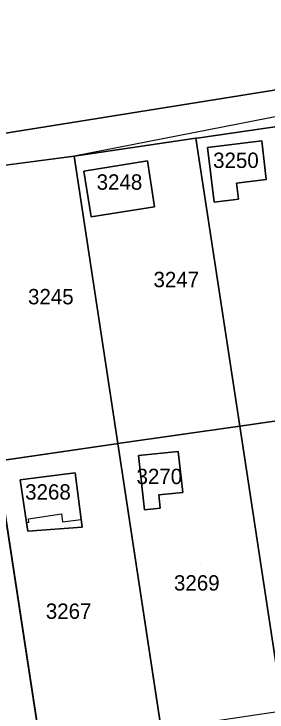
# Model space of a CAD drawing. Extents: x -262715 to -259381, y -1237238 to -1231182.
# Drawn here: x -260376.8 to -260343.8, y -1234385.8 to -1234294.9 of the extents above; entities that cross this region are included whole.
import ezdxf

# ---------------------------------------------------------------- set-up
doc = ezdxf.new("R2010")
doc.units = 0
for name, color, linetype in [('body_kn', 7, 'Continuous'), ('kladpar_druhypozemkov', 7, 'Continuous'), ('kladpar_hranice', 7, 'Continuous'), ('kladpar_parcelnecisla', 7, 'Continuous'), ('kladpar_plochy', 7, 'Continuous'), ('zappar_hrandruhpozemk', 7, 'Continuous')]:
    doc.layers.add(name, color=color, linetype=linetype)

msp = doc.modelspace()

# ---------------------------------------------------------------- linework, layer by layer
at = {"layer": 'body_kn'}
for p, q in [((-260352.62, -1234311.02), (-260352.62, -1234311.02)), ((-260353.07, -1234311.09), (-260353.07, -1234311.09)), ((-260353.07, -1234311.09), (-260353.07, -1234311.09)), ((-260344.5, -1234311.43), (-260344.5, -1234311.43)), ((-260344.5, -1234311.43), (-260344.5, -1234311.43)), ((-260351.55, -1234312.28), (-260351.55, -1234312.28)), ((-260368.95, -1234313.4), (-260368.95, -1234313.4)), ((-260368.95, -1234313.4), (-260368.95, -1234313.4)), ((-260359.4, -1234314.04), (-260359.4, -1234314.04)), ((-260367.7, -1234315.35), (-260367.7, -1234315.35)), ((-260343.9, -1234316.44), (-260343.9, -1234316.44)), ((-260347.77, -1234316.91), (-260347.77, -1234316.91)), ((-260347.52, -1234319.02), (-260347.52, -1234319.02)), ((-260358.46, -1234320.02), (-260358.46, -1234320.02)), ((-260358.46, -1234320.02), (-260358.46, -1234320.02)), ((-260350.69, -1234319.41), (-260350.69, -1234319.41)), ((-260366.76, -1234321.33), (-260366.76, -1234321.33)), ((-260347.37, -1234348.55), (-260347.37, -1234348.55)), ((-260347.37, -1234348.55), (-260347.37, -1234348.55)), ((-260363.49, -1234350.86), (-260363.49, -1234350.86)), ((-260363.27, -1234350.83), (-260363.27, -1234350.83)), ((-260363.27, -1234350.83), (-260363.27, -1234350.83)), ((-260355.38, -1234351.84), (-260355.38, -1234351.84)), ((-260355.38, -1234351.84), (-260355.38, -1234351.84)), ((-260360.55, -1234352.39), (-260360.55, -1234352.39)), ((-260368.84, -1234354.64), (-260368.84, -1234354.64)), ((-260368.84, -1234354.64), (-260368.84, -1234354.64)), ((-260375.99, -1234355.56), (-260375.99, -1234355.56)), ((-260372.94, -1234355.17), (-260372.94, -1234355.17)), ((-260354.8, -1234357.18), (-260354.8, -1234357.18)), ((-260357.9, -1234357.51), (-260357.9, -1234357.51)), ((-260370.6, -1234359.96), (-260370.6, -1234359.96)), ((-260359.79, -1234359.45), (-260359.79, -1234359.45)), ((-260357.72, -1234359.23), (-260357.72, -1234359.23)), ((-260374.91, -1234360.6), (-260374.91, -1234360.6)), ((-260370.47, -1234361), (-260370.47, -1234361)), ((-260368.06, -1234360.69), (-260368.06, -1234360.69)), ((-260375.17, -1234361.09), (-260375.17, -1234361.09)), ((-260375.17, -1234361.09), (-260375.17, -1234361.09)), ((-260374.85, -1234361.05), (-260374.85, -1234361.05)), ((-260367.93, -1234361.69), (-260367.93, -1234361.69)), ((-260375, -1234362.23), (-260375, -1234362.23))]:
    msp.add_line(p, q, dxfattribs=at)
at = {"layer": 'kladpar_druhypozemkov'}
for p, q in [((-260347.87, -1234312.91), (-260347.87, -1234312.91)), ((-260363.04, -1234315.98), (-260363.04, -1234315.98)), ((-260355.61, -1234328.54), (-260355.61, -1234328.54)), ((-260372.04, -1234331.04), (-260372.04, -1234331.04)), ((-260357.82, -1234353.56), (-260357.82, -1234353.56)), ((-260372.19, -1234356.24), (-260372.19, -1234356.24)), ((-260352.52, -1234366.63), (-260352.52, -1234366.63)), ((-260369.53, -1234370.43), (-260369.53, -1234370.43))]:
    msp.add_line(p, q, dxfattribs=at)
at = {"layer": 'kladpar_hranice'}
for p, q in [((-260368.95, -1234313.4), (-260353.07, -1234311.09)), ((-260384.84, -1234315.48), (-260368.95, -1234313.4)), ((-260347.37, -1234348.55), (-260331.76, -1234346.32)), ((-260363.27, -1234350.83), (-260347.37, -1234348.55))]:
    msp.add_line(p, q, dxfattribs=at)
for points in [[(-260300.81, -1234187.14), (-260290.5, -1234243.96), (-260296.21, -1234251.33), (-260296.8, -1234251.21), (-260305.32, -1234249.5), (-260310.93, -1234270.95), (-260311.12, -1234294.77), (-260310.83, -1234299.7), (-260382.57, -1234311.17), (-260415.82, -1234313.13), (-260435.81, -1234316.07), (-260441.95, -1234318.36), (-260441.49, -1234322.2), (-260436.6, -1234360.89), (-260432.1, -1234399.27), (-260430.71, -1234407.19), (-260425.95, -1234444.55), (-260421.27, -1234481.83)], [(-260290.98, -1234292.57), (-260290.63, -1234295.04), (-260290.2, -1234298.12), (-260289.83, -1234300.76), (-260289.51, -1234303.03), (-260290.2, -1234303.1), (-260305.71, -1234304.73), (-260321.5, -1234306.86), (-260321.69, -1234306.89), (-260337.68, -1234308.86), (-260352.62, -1234311.02), (-260353.07, -1234311.09), (-260368.95, -1234313.4), (-260384.84, -1234315.48)], [(-260382.57, -1234311.17), (-260310.83, -1234299.7), (-260311.12, -1234294.77), (-260290.98, -1234292.57)], [(-260337.68, -1234308.86), (-260331.76, -1234346.32), (-260347.37, -1234348.55), (-260353.07, -1234311.09)], [(-260353.07, -1234311.09), (-260352.62, -1234311.02), (-260337.68, -1234308.86)], [(-260353.07, -1234311.09), (-260347.37, -1234348.55), (-260363.27, -1234350.83), (-260368.95, -1234313.4)], [(-260351.55, -1234312.28), (-260350.69, -1234319.41), (-260347.52, -1234319.02), (-260347.77, -1234316.91), (-260343.9, -1234316.44), (-260344.5, -1234311.43), (-260351.55, -1234312.28)], [(-260344.5, -1234311.43), (-260343.9, -1234316.44), (-260347.77, -1234316.91), (-260347.52, -1234319.02), (-260350.69, -1234319.41), (-260351.55, -1234312.28), (-260344.5, -1234311.43)], [(-260368.95, -1234313.4), (-260363.27, -1234350.83), (-260363.49, -1234350.86), (-260379.04, -1234353.13), (-260384.84, -1234315.48)], [(-260367.7, -1234315.35), (-260366.76, -1234321.33), (-260358.46, -1234320.02), (-260359.4, -1234314.04), (-260367.7, -1234315.35)], [(-260358.46, -1234320.02), (-260366.76, -1234321.33), (-260367.7, -1234315.35), (-260359.4, -1234314.04), (-260358.46, -1234320.02)], [(-260331.76, -1234346.32), (-260325.91, -1234383.29), (-260341.72, -1234385.65), (-260347.37, -1234348.55)], [(-260347.37, -1234348.55), (-260341.72, -1234385.65), (-260343.29, -1234385.89), (-260357.62, -1234388), (-260363.27, -1234350.83)], [(-260363.27, -1234350.83), (-260357.62, -1234388), (-260373.27, -1234390.63), (-260379.04, -1234353.13)], [(-260379.04, -1234353.13), (-260363.49, -1234350.86), (-260363.27, -1234350.83)], [(-260355.38, -1234351.84), (-260354.8, -1234357.18), (-260357.9, -1234357.51), (-260357.72, -1234359.23), (-260359.79, -1234359.45), (-260360.55, -1234352.39), (-260355.38, -1234351.84)], [(-260360.55, -1234352.39), (-260359.79, -1234359.45), (-260357.72, -1234359.23), (-260357.9, -1234357.51), (-260354.8, -1234357.18), (-260355.38, -1234351.84), (-260360.55, -1234352.39)], [(-260379.04, -1234353.13), (-260373.27, -1234390.63), (-260389.51, -1234392.94), (-260395.17, -1234355.42)], [(-260368.84, -1234354.64), (-260368.06, -1234360.69), (-260367.93, -1234361.69), (-260375, -1234362.23), (-260375.17, -1234361.09), (-260375.99, -1234355.56), (-260372.94, -1234355.17), (-260368.84, -1234354.64)], [(-260375.99, -1234355.56), (-260375.17, -1234361.09), (-260375, -1234362.23), (-260367.93, -1234361.69), (-260368.06, -1234360.69), (-260368.84, -1234354.64), (-260372.94, -1234355.17), (-260375.99, -1234355.56)]]:
    msp.add_lwpolyline(points, dxfattribs=at)
at = {"layer": 'kladpar_plochy'}
for p, q in [((-260352.62, -1234311.02), (-260337.68, -1234308.86)), ((-260353.07, -1234311.09), (-260352.62, -1234311.02)), ((-260368.95, -1234313.4), (-260353.07, -1234311.09)), ((-260353.07, -1234311.09), (-260347.37, -1234348.55)), ((-260347.37, -1234348.55), (-260353.07, -1234311.09)), ((-260344.5, -1234311.43), (-260351.55, -1234312.28)), ((-260343.9, -1234316.44), (-260344.5, -1234311.43)), ((-260351.55, -1234312.28), (-260350.69, -1234319.41)), ((-260384.84, -1234315.48), (-260368.95, -1234313.4)), ((-260368.95, -1234313.4), (-260363.27, -1234350.83)), ((-260363.27, -1234350.83), (-260368.95, -1234313.4)), ((-260359.4, -1234314.04), (-260367.7, -1234315.35)), ((-260358.46, -1234320.02), (-260359.4, -1234314.04)), ((-260367.7, -1234315.35), (-260366.76, -1234321.33)), ((-260347.77, -1234316.91), (-260343.9, -1234316.44)), ((-260347.52, -1234319.02), (-260347.77, -1234316.91)), ((-260350.69, -1234319.41), (-260347.52, -1234319.02)), ((-260366.76, -1234321.33), (-260358.46, -1234320.02)), ((-260347.37, -1234348.55), (-260331.76, -1234346.32)), ((-260331.76, -1234346.32), (-260347.37, -1234348.55)), ((-260363.27, -1234350.83), (-260347.37, -1234348.55)), ((-260347.37, -1234348.55), (-260363.27, -1234350.83)), ((-260341.72, -1234385.65), (-260347.37, -1234348.55)), ((-260347.37, -1234348.55), (-260341.72, -1234385.65)), ((-260363.49, -1234350.86), (-260379.04, -1234353.13)), ((-260379.04, -1234353.13), (-260363.49, -1234350.86)), ((-260363.27, -1234350.83), (-260363.49, -1234350.86)), ((-260363.49, -1234350.86), (-260363.27, -1234350.83)), ((-260357.62, -1234388), (-260363.27, -1234350.83)), ((-260363.27, -1234350.83), (-260357.62, -1234388)), ((-260355.38, -1234351.84), (-260360.55, -1234352.39)), ((-260354.8, -1234357.18), (-260355.38, -1234351.84)), ((-260360.55, -1234352.39), (-260359.79, -1234359.45)), ((-260379.04, -1234353.13), (-260373.27, -1234390.63)), ((-260373.27, -1234390.63), (-260379.04, -1234353.13)), ((-260368.84, -1234354.64), (-260372.94, -1234355.17)), ((-260368.06, -1234360.69), (-260368.84, -1234354.64)), ((-260372.94, -1234355.17), (-260375.99, -1234355.56)), ((-260375.99, -1234355.56), (-260375.17, -1234361.09)), ((-260357.9, -1234357.51), (-260354.8, -1234357.18)), ((-260357.72, -1234359.23), (-260357.9, -1234357.51)), ((-260359.79, -1234359.45), (-260357.72, -1234359.23)), ((-260367.93, -1234361.69), (-260368.06, -1234360.69)), ((-260375.17, -1234361.09), (-260375, -1234362.23)), ((-260375, -1234362.23), (-260367.93, -1234361.69))]:
    msp.add_line(p, q, dxfattribs=at)
for points in [[(-260300.81, -1234187.14), (-260290.5, -1234243.96), (-260296.21, -1234251.33), (-260296.8, -1234251.21), (-260305.32, -1234249.5), (-260310.93, -1234270.95), (-260311.12, -1234294.77), (-260310.83, -1234299.7), (-260382.57, -1234311.17), (-260415.82, -1234313.13), (-260435.81, -1234316.07), (-260441.95, -1234318.36), (-260441.49, -1234322.2), (-260436.6, -1234360.89), (-260432.1, -1234399.27), (-260430.71, -1234407.19), (-260425.95, -1234444.55), (-260421.27, -1234481.83)], [(-260382.57, -1234311.17), (-260310.83, -1234299.7), (-260311.12, -1234294.77), (-260290.98, -1234292.57), (-260290.63, -1234295.04), (-260290.2, -1234298.12), (-260289.83, -1234300.76), (-260289.51, -1234303.03), (-260290.2, -1234303.1), (-260305.71, -1234304.73), (-260321.5, -1234306.86), (-260321.69, -1234306.89), (-260337.68, -1234308.86), (-260352.62, -1234311.02), (-260353.07, -1234311.09), (-260368.95, -1234313.4), (-260384.84, -1234315.48)]]:
    msp.add_lwpolyline(points, dxfattribs=at)
for points in [[(-260344.5, -1234311.43), (-260343.9, -1234316.44), (-260347.77, -1234316.91), (-260347.52, -1234319.02), (-260350.69, -1234319.41), (-260351.55, -1234312.28)], [(-260358.46, -1234320.02), (-260366.76, -1234321.33), (-260367.7, -1234315.35), (-260359.4, -1234314.04)], [(-260355.38, -1234351.84), (-260354.8, -1234357.18), (-260357.9, -1234357.51), (-260357.72, -1234359.23), (-260359.79, -1234359.45), (-260360.55, -1234352.39)], [(-260368.84, -1234354.64), (-260368.06, -1234360.69), (-260367.93, -1234361.69), (-260375, -1234362.23), (-260375.17, -1234361.09), (-260375.99, -1234355.56), (-260372.94, -1234355.17)]]:
    msp.add_lwpolyline(points, close=True, dxfattribs=at)
at = {"layer": 'zappar_hrandruhpozemk'}
for p, q in [((-260290.2, -1234298.12), (-260368.95, -1234313.4)), ((-260374.91, -1234360.6), (-260370.6, -1234359.96))]:
    msp.add_line(p, q, dxfattribs=at)
for points in [[(-260370.6, -1234359.96), (-260370.47, -1234361), (-260368.06, -1234360.69)], [(-260375.17, -1234361.09), (-260374.85, -1234361.05), (-260374.91, -1234360.6)]]:
    msp.add_lwpolyline(points, dxfattribs=at)

# ---------------------------------------------------------------- texts
at = {"layer": 'kladpar_parcelnecisla'}
for s, p in [('3250', (-260350.836, -1234314.95)), ('3248', (-260366.023, -1234317.78)), ('3247', (-260358.612, -1234330.47)), ('3245', (-260374.974, -1234332.7)), ('3270', (-260360.823, -1234356.1)), ('3268', (-260375.343, -1234358.12)), ('3269', (-260355.939, -1234369.96)), ('3267', (-260372.652, -1234373.64))]:
    msp.add_text(s, height=2, dxfattribs=at).set_placement(p)

doc.saveas('drawing.dxf')
